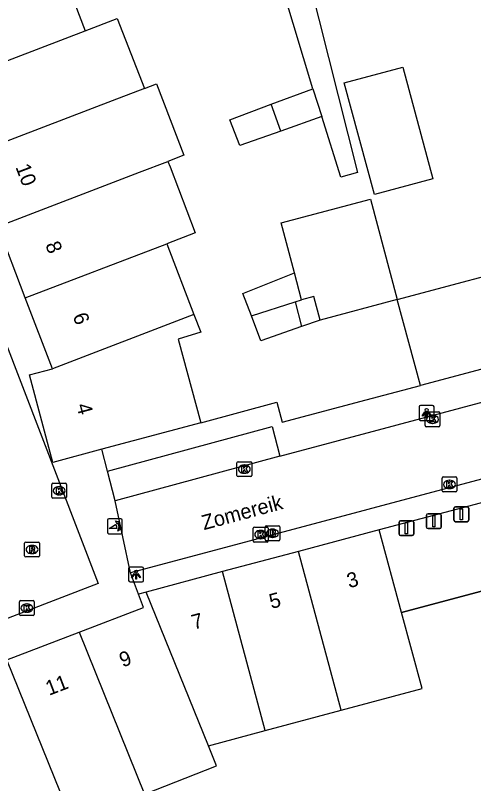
# Model space of a CAD drawing. Extents: x 159265 to 160143, y 383413 to 384319.
# Drawn here: x 159613.8 to 159644.7, y 383618.3 to 383670 of the extents above; entities that cross this region are included whole.
import ezdxf

# ---------------------------------------------------------------- set-up
doc = ezdxf.new("R2010")
doc.units = 0
for name, color, linetype in [('IMGEO_Afsluitpaal', 7, 'Continuous'), ('IMGEO_Brandkraan', 7, 'Continuous'), ('IMGEO_Hek', 7, 'Continuous'), ('IMGEO_Kolk', 7, 'Continuous'), ('IMGEO_Lichtpunt', 7, 'Continuous'), ('IMGEO_Muur', 7, 'Continuous'), ('IMGEO_Openbare_ruimte_label', 7, 'Continuous'), ('IMGEO_Pand', 7, 'Continuous'), ('IMGEO_Pand_nummerreeks', 7, 'Continuous'), ('IMGEO_Parkeervlak_open', 7, 'Continuous'), ('IMGEO_Poller', 7, 'Continuous'), ('IMGEO_Rijbaan_lokaal_open', 7, 'Continuous'), ('IMGEO_Rioolput', 7, 'Continuous'), ('IMGEO_Voetpad_open', 7, 'Continuous')]:
    doc.layers.add(name, color=color, linetype=linetype)

msp = doc.modelspace()

# ---------------------------------------------------------------- linework, layer by layer
at = {"layer": 'IMGEO_Afsluitpaal'}
for p, q in [((159641.587, 383636.44), (159642.377, 383636.44)), ((159642.377, 383636.44), (159641.587, 383636.44)), ((159643.336, 383636.008), (159643.336, 383636.808)), ((159643.336, 383636.808), (159643.336, 383636.008)), ((159643.436, 383636.908), (159644.226, 383636.908)), ((159644.226, 383636.908), (159643.436, 383636.908)), ((159644.326, 383636.808), (159644.326, 383636.008)), ((159644.326, 383636.008), (159644.326, 383636.808)), ((159639.738, 383635.972), (159640.528, 383635.972)), ((159640.528, 383635.972), (159639.738, 383635.972)), ((159641.487, 383635.54), (159641.487, 383636.34)), ((159641.487, 383636.34), (159641.487, 383635.54)), ((159642.477, 383636.34), (159642.477, 383635.54)), ((159642.477, 383635.54), (159642.477, 383636.34)), ((159644.226, 383635.908), (159643.436, 383635.908)), ((159643.436, 383635.908), (159644.226, 383635.908)), ((159639.638, 383635.072), (159639.638, 383635.872)), ((159639.638, 383635.872), (159639.638, 383635.072)), ((159640.628, 383635.872), (159640.628, 383635.072)), ((159640.628, 383635.072), (159640.628, 383635.872)), ((159642.377, 383635.44), (159641.587, 383635.44)), ((159641.587, 383635.44), (159642.377, 383635.44)), ((159640.528, 383634.972), (159639.738, 383634.972)), ((159639.738, 383634.972), (159640.528, 383634.972))]:
    msp.add_line(p, q, dxfattribs=at)
for points in [[(159643.756, 383636.783), (159643.906, 383636.783), (159643.906, 383636.033), (159643.756, 383636.033), (159643.756, 383636.783)], [(159641.907, 383636.315), (159642.057, 383636.315), (159642.057, 383635.565), (159641.907, 383635.565), (159641.907, 383636.315)], [(159640.058, 383635.847), (159640.208, 383635.847), (159640.208, 383635.097), (159640.058, 383635.097), (159640.058, 383635.847)]]:
    msp.add_lwpolyline(points, dxfattribs=at)
for centre, start, end in [((159641.587, 383636.34), 90, 180), ((159641.587, 383636.34), 90, 180), ((159642.377, 383636.34), 0, 90), ((159642.377, 383636.34), 360, 90), ((159643.436, 383636.808), 90, 180), ((159643.436, 383636.808), 90, 180), ((159644.226, 383636.808), 0, 90), ((159644.226, 383636.808), 360, 90), ((159639.738, 383635.872), 90, 180), ((159639.738, 383635.872), 90, 180), ((159640.528, 383635.872), 0, 90), ((159640.528, 383635.872), 360, 90), ((159643.436, 383636.008), 180, 270), ((159643.436, 383636.008), 180, 270), ((159644.226, 383636.008), 270, 0), ((159644.226, 383636.008), 270, 0), ((159641.587, 383635.54), 180, 270), ((159641.587, 383635.54), 180, 270), ((159642.377, 383635.54), 270, 0), ((159642.377, 383635.54), 270, 0), ((159639.738, 383635.072), 180, 270), ((159639.738, 383635.072), 180, 270), ((159640.528, 383635.072), 270, 0), ((159640.528, 383635.072), 270, 0)]:
    msp.add_arc(centre, 0.1, start, end, dxfattribs=at)
at = {"layer": 'IMGEO_Brandkraan'}
for p, q in [((159630.623, 383634.699), (159630.623, 383635.551)), ((159630.698, 383635.625), (159631.55, 383635.625)), ((159631.111, 383635.405), (159631.136, 383635.405)), ((159631.624, 383635.551), (159631.624, 383634.699)), ((159631.55, 383634.625), (159630.698, 383634.625)), ((159631.134, 383634.845), (159631.109, 383634.845))]:
    msp.add_line(p, q, dxfattribs=at)
for points in [[(159630.623, 383634.699), (159630.623, 383635.551)], [(159630.698, 383635.625), (159631.55, 383635.625)], [(159631.624, 383635.551), (159631.624, 383634.699)], [(159630.971, 383635.325), (159630.971, 383634.925), (159631.184, 383634.925)], [(159631.202, 383635.325), (159630.971, 383635.325)], [(159631.15, 383635.244), (159631.096, 383635.244), (159631.096, 383635.168)], [(159631.096, 383635.168), (159631.149, 383635.168)], [(159631.158, 383635.092), (159631.096, 383635.092), (159631.096, 383635.011)], [(159631.096, 383635.011), (159631.158, 383635.011)], [(159631.55, 383634.625), (159630.698, 383634.625)]]:
    msp.add_lwpolyline(points, dxfattribs=at)
for centre, radius, start, end in [((159630.7, 383635.549), 0.0765, 91.552, 178.448), ((159630.7, 383635.549), 0.0765, 91.552, 178.448), ((159631.548, 383635.549), 0.0765, 1.552, 88.448), ((159631.548, 383635.549), 0.0765, 1.552, 88.448), ((159631.151, 383635.206), 0.0379, 267.8285, 90.9355), ((159631.159, 383635.051), 0.0404, 269.8759, 90.5077), ((159631.19, 383635.176), 0.251, 268.6676, 293.5347), ((159631.206, 383635.18), 0.145, 59.4692, 91.5367), ((159631.231, 383635.227), 0.0922, 285.5137, 58.1501), ((159631.236, 383635.035), 0.105, 301.3115, 78.989), ((159630.7, 383634.701), 0.0765, 181.552, 268.448), ((159630.7, 383634.701), 0.0765, 181.552, 268.448), ((159631.548, 383634.701), 0.0765, 271.552, 358.448), ((159631.548, 383634.701), 0.0765, 271.552, 358.448)]:
    msp.add_arc(centre, radius, start, end, dxfattribs=at)
for centre, major_axis, ratio, start_param, end_param in [((159631.11, 383635.125), (-0.387, 0.002), 0.722429, 4.712389, 7.853982), ((159631.135, 383635.125), (-0.39, 0.002), 0.717154, 1.570796, 4.712389)]:
    msp.add_ellipse(centre, major_axis=major_axis, ratio=ratio, start_param=start_param, end_param=end_param, dxfattribs=at)
at = {"layer": 'IMGEO_Hek'}
msp.add_lwpolyline([(159631.774, 383642.614), (159637.425, 383644.126)], dxfattribs=at)
at = {"layer": 'IMGEO_Kolk'}
for p, q in [((159641.392, 383642.378), (159641.392, 383643.23)), ((159641.467, 383643.304), (159642.319, 383643.304)), ((159642.393, 383643.23), (159642.393, 383642.378)), ((159641.88, 383643.084), (159641.905, 383643.084)), ((159642.319, 383642.304), (159641.467, 383642.304)), ((159641.903, 383642.524), (159641.878, 383642.524)), ((159628.725, 383639.022), (159628.725, 383639.874)), ((159628.8, 383639.948), (159629.652, 383639.948)), ((159629.213, 383639.728), (159629.238, 383639.728)), ((159629.726, 383639.874), (159629.726, 383639.022)), ((159629.236, 383639.168), (159629.211, 383639.168)), ((159629.652, 383638.948), (159628.8, 383638.948)), ((159642.533, 383637.993), (159642.533, 383638.845)), ((159642.608, 383638.919), (159643.46, 383638.919)), ((159643.021, 383638.699), (159643.046, 383638.699)), ((159643.534, 383638.845), (159643.534, 383637.993)), ((159616.265, 383637.567), (159616.265, 383638.419)), ((159616.34, 383638.493), (159617.192, 383638.493)), ((159616.753, 383638.273), (159616.778, 383638.273)), ((159617.266, 383638.419), (159617.266, 383637.567)), ((159643.044, 383638.139), (159643.019, 383638.139)), ((159617.192, 383637.493), (159616.34, 383637.493)), ((159616.776, 383637.713), (159616.751, 383637.713)), ((159643.46, 383637.919), (159642.608, 383637.919)), ((159629.826, 383634.611), (159629.826, 383635.463)), ((159629.901, 383635.537), (159630.753, 383635.537)), ((159630.827, 383635.463), (159630.827, 383634.611)), ((159630.314, 383635.317), (159630.339, 383635.317)), ((159630.753, 383634.537), (159629.901, 383634.537)), ((159630.337, 383634.757), (159630.312, 383634.757)), ((159614.089, 383629.662), (159614.089, 383630.514)), ((159614.164, 383630.588), (159615.016, 383630.588)), ((159614.577, 383630.368), (159614.602, 383630.368)), ((159615.09, 383630.514), (159615.09, 383629.662)), ((159614.6, 383629.808), (159614.575, 383629.808)), ((159615.016, 383629.588), (159614.164, 383629.588))]:
    msp.add_line(p, q, dxfattribs=at)
for points in [[(159641.392, 383642.378), (159641.392, 383643.23)], [(159641.467, 383643.304), (159642.319, 383643.304)], [(159642.393, 383643.23), (159642.393, 383642.378)], [(159641.713, 383643.004), (159641.836, 383643.004), (159641.836, 383642.853), (159641.966, 383643.004), (159642.13, 383643.004), (159641.984, 383642.853), (159642.137, 383642.604), (159641.985, 383642.604), (159641.9, 383642.768), (159641.836, 383642.701), (159641.836, 383642.604), (159641.713, 383642.604), (159641.713, 383643.004)], [(159642.319, 383642.304), (159641.467, 383642.304)], [(159628.725, 383639.022), (159628.725, 383639.874)], [(159628.8, 383639.948), (159629.652, 383639.948)], [(159629.046, 383639.648), (159629.169, 383639.648), (159629.169, 383639.497), (159629.299, 383639.648), (159629.463, 383639.648), (159629.317, 383639.497), (159629.47, 383639.248), (159629.318, 383639.248), (159629.233, 383639.412), (159629.169, 383639.345), (159629.169, 383639.248), (159629.046, 383639.248), (159629.046, 383639.648)], [(159629.726, 383639.874), (159629.726, 383639.022)], [(159629.652, 383638.948), (159628.8, 383638.948)], [(159642.533, 383637.993), (159642.533, 383638.845)], [(159642.608, 383638.919), (159643.46, 383638.919)], [(159642.854, 383638.619), (159642.977, 383638.619), (159642.977, 383638.468), (159643.107, 383638.619), (159643.271, 383638.619), (159643.125, 383638.468), (159643.278, 383638.219), (159643.126, 383638.219), (159643.041, 383638.383), (159642.977, 383638.316), (159642.977, 383638.219), (159642.854, 383638.219), (159642.854, 383638.619)], [(159643.534, 383638.845), (159643.534, 383637.993)], [(159616.265, 383637.567), (159616.265, 383638.419)], [(159616.34, 383638.493), (159617.192, 383638.493)], [(159616.586, 383638.193), (159616.709, 383638.193), (159616.709, 383638.042), (159616.839, 383638.193), (159617.003, 383638.193), (159616.857, 383638.042), (159617.01, 383637.793), (159616.858, 383637.793), (159616.773, 383637.957), (159616.709, 383637.89), (159616.709, 383637.793), (159616.586, 383637.793), (159616.586, 383638.193)], [(159617.266, 383638.419), (159617.266, 383637.567)], [(159617.192, 383637.493), (159616.34, 383637.493)], [(159643.46, 383637.919), (159642.608, 383637.919)], [(159629.826, 383634.611), (159629.826, 383635.463)], [(159629.901, 383635.537), (159630.753, 383635.537)], [(159630.827, 383635.463), (159630.827, 383634.611)], [(159630.147, 383635.237), (159630.27, 383635.237), (159630.27, 383635.086), (159630.4, 383635.237), (159630.564, 383635.237), (159630.418, 383635.086), (159630.571, 383634.837), (159630.419, 383634.837), (159630.334, 383635.001), (159630.27, 383634.934), (159630.27, 383634.837), (159630.147, 383634.837), (159630.147, 383635.237)], [(159630.753, 383634.537), (159629.901, 383634.537)], [(159614.089, 383629.662), (159614.089, 383630.514)], [(159614.164, 383630.588), (159615.016, 383630.588)], [(159614.41, 383630.288), (159614.533, 383630.288), (159614.533, 383630.137), (159614.663, 383630.288), (159614.827, 383630.288), (159614.681, 383630.137), (159614.834, 383629.888), (159614.682, 383629.888), (159614.597, 383630.052), (159614.533, 383629.985), (159614.533, 383629.888), (159614.41, 383629.888), (159614.41, 383630.288)], [(159615.09, 383630.514), (159615.09, 383629.662)], [(159615.016, 383629.588), (159614.164, 383629.588)]]:
    msp.add_lwpolyline(points, dxfattribs=at)
for centre, start, end in [((159641.469, 383643.228), 91.552, 178.448), ((159641.469, 383643.228), 91.552, 178.448), ((159642.317, 383643.228), 1.552, 88.448), ((159642.317, 383643.228), 1.552, 88.448), ((159641.469, 383642.38), 181.552, 268.448), ((159641.469, 383642.38), 181.552, 268.448), ((159642.317, 383642.38), 271.552, 358.448), ((159642.317, 383642.38), 271.552, 358.448), ((159628.802, 383639.872), 91.552, 178.448), ((159628.802, 383639.872), 91.552, 178.448), ((159629.65, 383639.872), 1.552, 88.448), ((159629.65, 383639.872), 1.552, 88.448), ((159628.802, 383639.024), 181.552, 268.448), ((159628.802, 383639.024), 181.552, 268.448), ((159629.65, 383639.024), 271.552, 358.448), ((159629.65, 383639.024), 271.552, 358.448), ((159642.61, 383638.843), 91.552, 178.448), ((159642.61, 383638.843), 91.552, 178.448), ((159643.458, 383638.843), 1.552, 88.448), ((159643.458, 383638.843), 1.552, 88.448), ((159616.342, 383638.417), 91.552, 178.448), ((159616.342, 383638.417), 91.552, 178.448), ((159617.19, 383638.417), 1.552, 88.448), ((159617.19, 383638.417), 1.552, 88.448), ((159642.61, 383637.995), 181.552, 268.448), ((159642.61, 383637.995), 181.552, 268.448), ((159643.458, 383637.995), 271.552, 358.448), ((159643.458, 383637.995), 271.552, 358.448), ((159616.342, 383637.569), 181.552, 268.448), ((159616.342, 383637.569), 181.552, 268.448), ((159617.19, 383637.569), 271.552, 358.448), ((159617.19, 383637.569), 271.552, 358.448), ((159629.903, 383635.461), 91.552, 178.448), ((159629.903, 383635.461), 91.552, 178.448), ((159630.751, 383635.461), 1.552, 88.448), ((159630.751, 383635.461), 1.552, 88.448), ((159629.903, 383634.613), 181.552, 268.448), ((159629.903, 383634.613), 181.552, 268.448), ((159630.751, 383634.613), 271.552, 358.448), ((159630.751, 383634.613), 271.552, 358.448), ((159614.166, 383630.512), 91.552, 178.448), ((159614.166, 383630.512), 91.552, 178.448), ((159615.014, 383630.512), 1.552, 88.448), ((159615.014, 383630.512), 1.552, 88.448), ((159614.166, 383629.664), 181.552, 268.448), ((159614.166, 383629.664), 181.552, 268.448), ((159615.014, 383629.664), 271.552, 358.448), ((159615.014, 383629.664), 271.552, 358.448)]:
    msp.add_arc(centre, 0.0765, start, end, dxfattribs=at)
for centre, major_axis, ratio, start_param, end_param in [((159641.879, 383642.804), (-0.387, 0.002), 0.722429, 4.712389, 7.853982), ((159641.904, 383642.804), (-0.39, 0.002), 0.717154, 1.570796, 4.712389), ((159629.212, 383639.448), (-0.387, 0.002), 0.722429, 4.712389, 7.853982), ((159629.237, 383639.448), (-0.39, 0.002), 0.717154, 1.570796, 4.712389), ((159643.02, 383638.419), (-0.387, 0.002), 0.722429, 4.712389, 7.853982), ((159643.045, 383638.419), (-0.39, 0.002), 0.717154, 1.570796, 4.712389), ((159616.752, 383637.993), (-0.387, 0.002), 0.722429, 4.712389, 7.853982), ((159616.777, 383637.993), (-0.39, 0.002), 0.717154, 1.570796, 4.712389), ((159630.313, 383635.037), (-0.387, 0.002), 0.722429, 4.712389, 7.853982), ((159630.338, 383635.037), (-0.39, 0.002), 0.717154, 1.570796, 4.712389), ((159614.576, 383630.088), (-0.387, 0.002), 0.722429, 4.712389, 7.853982), ((159614.601, 383630.088), (-0.39, 0.002), 0.717154, 1.570796, 4.712389)]:
    msp.add_ellipse(centre, major_axis=major_axis, ratio=ratio, start_param=start_param, end_param=end_param, dxfattribs=at)
at = {"layer": 'IMGEO_Lichtpunt'}
for p, q in [((159641.898, 383643.729), (159641.09, 383643.729)), ((159641.898, 383643.729), (159641.09, 383643.729)), ((159640.996, 383643.634), (159640.996, 383642.827)), ((159640.996, 383643.634), (159640.996, 383642.827)), ((159641.992, 383642.827), (159641.992, 383643.634)), ((159641.992, 383642.827), (159641.992, 383643.634)), ((159641.09, 383642.733), (159641.898, 383642.733)), ((159641.09, 383642.733), (159641.898, 383642.733)), ((159622.339, 383632.843), (159621.531, 383632.843)), ((159622.339, 383632.843), (159621.531, 383632.843)), ((159621.437, 383632.748), (159621.437, 383631.941)), ((159621.437, 383632.748), (159621.437, 383631.941)), ((159622.433, 383631.941), (159622.433, 383632.748)), ((159622.433, 383631.941), (159622.433, 383632.748)), ((159621.531, 383631.847), (159622.339, 383631.847)), ((159621.531, 383631.847), (159622.339, 383631.847))]:
    msp.add_line(p, q, dxfattribs=at)
for points in [[(159641.37, 383643.298), (159641.409, 383643.27), (159641.221, 383643.008), (159641.183, 383643.035), (159641.37, 383643.298)], [(159641.472, 383643.25), (159641.519, 383643.25), (159641.519, 383642.928), (159641.472, 383642.928), (159641.472, 383643.25)], [(159641.582, 383643.27), (159641.62, 383643.297), (159641.807, 383643.035), (159641.768, 383643.007), (159641.582, 383643.27)], [(159621.811, 383632.412), (159621.85, 383632.384), (159621.662, 383632.122), (159621.624, 383632.149), (159621.811, 383632.412)], [(159621.913, 383632.364), (159621.96, 383632.364), (159621.96, 383632.042), (159621.913, 383632.042), (159621.913, 383632.364)], [(159622.023, 383632.384), (159622.061, 383632.411), (159622.248, 383632.149), (159622.209, 383632.121), (159622.023, 383632.384)]]:
    msp.add_lwpolyline(points, dxfattribs=at)
for centre in [(159641.495, 383643.432), (159621.936, 383632.546)]:
    msp.add_circle(centre, 0.0994, dxfattribs=at)
for centre, start, end in [((159641.09, 383643.634), 90, 180), ((159641.09, 383643.634), 90, 180), ((159641.898, 383643.634), 0, 90), ((159641.898, 383643.634), 0, 90), ((159641.09, 383642.827), 180, 270), ((159641.09, 383642.827), 180, 270), ((159641.898, 383642.827), 270, 0), ((159641.898, 383642.827), 270, 360), ((159621.531, 383632.748), 90, 180), ((159621.531, 383632.748), 90, 180), ((159622.339, 383632.748), 0, 90), ((159622.339, 383632.748), 0, 90), ((159621.531, 383631.941), 180, 270), ((159621.531, 383631.941), 180, 270), ((159622.339, 383631.941), 270, 0), ((159622.339, 383631.941), 270, 360)]:
    msp.add_arc(centre, 0.0946, start, end, dxfattribs=at)
at = {"layer": 'IMGEO_Muur'}
for points in [[(159637.425, 383644.126), (159641.074, 383645.085)], [(159626.292, 383642.574), (159631.419, 383643.955), (159631.774, 383642.614)], [(159639.792, 383629.783), (159652.094, 383633.067)]]:
    msp.add_lwpolyline(points, dxfattribs=at)
at = {"layer": 'IMGEO_Pand'}
for points in [[(159616.644, 383673.873), (159618.515, 383668.985)], [(159618.515, 383668.985), (159620.674, 383669.814), (159622.496, 383665.086)], [(159608.961, 383665.317), (159618.515, 383668.985)], [(159639.884, 383666.526), (159641.913, 383659.014), (159637.98, 383657.951), (159635.951, 383665.464), (159639.884, 383666.526)], [(159622.496, 383665.086), (159620.327, 383664.254), (159610.782, 383660.589)], [(159622.496, 383665.086), (159623.314, 383665.4), (159625.156, 383660.591), (159624.086, 383660.18)], [(159631.042, 383664.028), (159633.843, 383665.07)], [(159633.843, 383665.07), (159634.434, 383663.202)], [(159631.679, 383662.222), (159628.924, 383661.241), (159628.242, 383662.985), (159631.042, 383664.028)], [(159631.679, 383662.222), (159631.042, 383664.028)], [(159634.434, 383663.202), (159631.679, 383662.222)], [(159612.634, 383655.783), (159622.169, 383659.444), (159624.086, 383660.18)], [(159624.086, 383660.18), (159624.226, 383659.814), (159625.927, 383655.371), (159624.01, 383654.635)], [(159632.598, 383652.671), (159631.702, 383656.03), (159637.714, 383657.634), (159639.518, 383650.871)], [(159614.485, 383650.978), (159612.634, 383655.783)], [(159614.485, 383650.978), (159624.01, 383654.635)], [(159624.01, 383654.635), (159625.837, 383649.864)], [(159639.518, 383650.871), (159649.459, 383653.522), (159651.016, 383647.728)], [(159629.703, 383649.773), (159629.128, 383651.276), (159632.598, 383652.671)], [(159633.081, 383650.858), (159632.598, 383652.671)], [(159616.321, 383646.21), (159614.485, 383650.978)], [(159634.331, 383649.487), (159633.906, 383651.078), (159633.081, 383650.858)], [(159629.703, 383649.773), (159632.639, 383650.716)], [(159632.639, 383650.716), (159633.081, 383650.858)], [(159632.639, 383650.716), (159633.082, 383649.053)], [(159639.518, 383650.871), (159634.331, 383649.487)], [(159641.074, 383645.085), (159639.518, 383650.871)], [(159625.837, 383649.864), (159616.321, 383646.21)], [(159625.837, 383649.864), (159626.292, 383648.676), (159624.78, 383648.209), (159626.292, 383642.574)], [(159633.082, 383649.053), (159630.344, 383648.101), (159629.703, 383649.773)], [(159634.331, 383649.487), (159633.082, 383649.053)], [(159651.016, 383647.728), (159641.074, 383645.085)], [(159619.646, 383640.782), (159616.332, 383639.888), (159614.756, 383645.792), (159616.321, 383646.21)], [(159626.292, 383642.574), (159619.646, 383640.782)], [(159638.302, 383635.358), (159632.87, 383633.906)], [(159639.792, 383629.783), (159638.302, 383635.358)], [(159632.87, 383633.906), (159627.759, 383632.54)], [(159635.743, 383623.204), (159632.87, 383633.906)], [(159627.759, 383632.54), (159622.627, 383631.169)], [(159630.634, 383621.832), (159627.759, 383632.54)], [(159618.101, 383628.463), (159622.442, 383630.128), (159622.108, 383631.03)], [(159622.627, 383631.169), (159622.108, 383631.03)], [(159626.818, 383620.807), (159622.627, 383631.169)], [(159635.743, 383623.204), (159641.185, 383624.666), (159639.792, 383629.783)], [(159613.236, 383626.597), (159618.101, 383628.463)], [(159618.101, 383628.463), (159622.507, 383617.561)], [(159617.654, 383615.665), (159613.236, 383626.597)], [(159630.634, 383621.832), (159635.743, 383623.204)], [(159626.818, 383620.807), (159630.634, 383621.832)], [(159622.507, 383617.561), (159627.348, 383619.451), (159626.818, 383620.807)]]:
    msp.add_lwpolyline(points, dxfattribs=at)
at = {"layer": 'IMGEO_Parkeervlak_open'}
msp.add_lwpolyline([(159652.155, 383633.094), (159639.792, 383629.783)], dxfattribs=at)
at = {"layer": 'IMGEO_Poller'}
for p, q in [((159620.01, 383635.999), (159620.01, 383635.192)), ((159620.01, 383635.999), (159620.01, 383635.192)), ((159620.912, 383636.094), (159620.104, 383636.094)), ((159620.912, 383636.094), (159620.104, 383636.094)), ((159621.006, 383635.192), (159621.006, 383635.999)), ((159621.006, 383635.192), (159621.006, 383635.999)), ((159620.104, 383635.097), (159620.912, 383635.097)), ((159620.104, 383635.097), (159620.912, 383635.097))]:
    msp.add_line(p, q, dxfattribs=at)
for points in [[(159620.689, 383635.823), (159620.677, 383635.75), (159620.552, 383635.955)], [(159620.552, 383635.955), (159620.783, 383635.889), (159620.712, 383635.857)], [(159620.645, 383635.45), (159620.132, 383635.45), (159620.562, 383635.725)], [(159620.705, 383635.278), (159620.771, 383635.509), (159620.801, 383635.441)], [(159620.837, 383635.414), (159620.909, 383635.403), (159620.705, 383635.278)]]:
    msp.add_lwpolyline(points, dxfattribs=at)
for centre, radius, start, end in [((159620.104, 383635.999), 0.0946, 90, 180), ((159620.104, 383635.999), 0.0946, 90, 180), ((159620.912, 383635.999), 0.0946, 0, 90), ((159620.912, 383635.999), 0.0946, 0, 90), ((159620.317, 383635.5), 0.332, 351.3247, 42.4854), ((159620.331, 383635.51), 0.476, 351.7527, 41.1691), ((159620.331, 383635.51), 0.516, 349.3569, 42.2912), ((159620.104, 383635.192), 0.0946, 180, 270), ((159620.104, 383635.192), 0.0946, 180, 270), ((159620.912, 383635.192), 0.0946, 270, 0), ((159620.912, 383635.192), 0.0946, 270, 0)]:
    msp.add_arc(centre, radius, start, end, dxfattribs=at)
at = {"layer": 'IMGEO_Rijbaan_lokaal_open'}
for points in [[(159631.622, 383640.314), (159667.815, 383649.99)], [(159669.137, 383645.181), (159621.563, 383632.459)], [(159631.622, 383640.314), (159620.533, 383637.313)], [(159621.563, 383632.459), (159620.533, 383637.313)]]:
    msp.add_lwpolyline(points, dxfattribs=at)
at = {"layer": 'IMGEO_Rioolput'}
for p, q in [((159614.439, 383633.607), (159614.439, 383634.459)), ((159614.514, 383634.533), (159615.366, 383634.533)), ((159615.44, 383634.459), (159615.44, 383633.607)), ((159614.927, 383634.313), (159614.952, 383634.313)), ((159615.366, 383633.533), (159614.514, 383633.533)), ((159614.95, 383633.753), (159614.925, 383633.753))]:
    msp.add_line(p, q, dxfattribs=at)
for points in [[(159614.439, 383633.607), (159614.439, 383634.459)], [(159614.514, 383634.533), (159615.366, 383634.533)], [(159615.44, 383634.459), (159615.44, 383633.607)], [(159615.028, 383634.231), (159614.776, 383634.233), (159614.776, 383633.833)], [(159614.776, 383633.833), (159614.9, 383633.833), (159614.9, 383633.995), (159614.911, 383633.995)], [(159614.954, 383634.152), (159614.9, 383634.152), (159614.9, 383634.071)], [(159614.9, 383634.071), (159614.952, 383634.071)], [(159614.958, 383633.966), (159615.029, 383633.833), (159615.169, 383633.833), (159615.104, 383633.959)], [(159615.366, 383633.533), (159614.514, 383633.533)]]:
    msp.add_lwpolyline(points, dxfattribs=at)
for centre, radius, start, end in [((159614.516, 383634.457), 0.0765, 91.552, 178.448), ((159614.516, 383634.457), 0.0765, 91.552, 178.448), ((159615.364, 383634.457), 0.0765, 1.552, 88.448), ((159615.364, 383634.457), 0.0765, 1.552, 88.448), ((159614.91, 383633.942), 0.0533, 26.0293, 88.6989), ((159614.936, 383634.26), 0.19, 274.7715, 282.9687), ((159614.96, 383634.056), 0.0964, 77.0061, 93.1865), ((159614.974, 383634.113), 0.0378, 276.6634, 79.6772), ((159615.027, 383634.121), 0.109, 350.3612, 89.416), ((159615.025, 383634.121), 0.112, 277.5842, 350.9817), ((159615.009, 383633.906), 0.108, 29.5134, 73.7905), ((159614.516, 383633.609), 0.0765, 181.552, 268.448), ((159614.516, 383633.609), 0.0765, 181.552, 268.448), ((159615.364, 383633.609), 0.0765, 271.552, 358.448), ((159615.364, 383633.609), 0.0765, 271.552, 358.448)]:
    msp.add_arc(centre, radius, start, end, dxfattribs=at)
for centre, major_axis, ratio, start_param, end_param in [((159614.926, 383634.033), (-0.387, 0.002), 0.722429, 4.712389, 7.853982), ((159614.951, 383634.033), (-0.39, 0.002), 0.717154, 1.570796, 4.712389)]:
    msp.add_ellipse(centre, major_axis=major_axis, ratio=ratio, start_param=start_param, end_param=end_param, dxfattribs=at)
at = {"layer": 'IMGEO_Voetpad_open'}
for points in [[(159622.411, 383719.422), (159622.309, 383724.264), (159624.088, 383724.914), (159623.97, 383685.078), (159626.897, 383673.438), (159632.943, 383674.959), (159636.849, 383659.425), (159635.725, 383659.121), (159634.434, 383663.202)], [(159609.011, 383627.739), (159587.311, 383684.551), (159597.575, 383688.534), (159619.379, 383631.734), (159609.011, 383627.739)], [(159633.843, 383665.07), (159631.887, 383671.579)], [(159626.292, 383642.574), (159631.419, 383643.955), (159631.774, 383642.614), (159637.425, 383644.126), (159641.074, 383645.085)], [(159620.021, 383639.316), (159631.103, 383642.326), (159631.622, 383640.314)], [(159620.021, 383639.316), (159619.646, 383640.782)], [(159620.533, 383637.313), (159620.021, 383639.316)], [(159650.705, 383638.63), (159638.302, 383635.358)], [(159622.108, 383631.03), (159621.563, 383632.459)]]:
    msp.add_lwpolyline(points, dxfattribs=at)

# ---------------------------------------------------------------- texts
at = {"layer": 'IMGEO_Openbare_ruimte_label'}
msp.add_text('Zomereik', height=1, rotation=15.0089, dxfattribs=at).set_placement((159626.505, 383635.334))
at = {"layer": 'IMGEO_Pand_nummerreeks'}
for s, rotation, p in [('10', 290.97, (159613.809, 383659.804)), ('8', 290.97, (159615.816, 383654.57)), ('6', 290.9717, (159617.656, 383649.768)), ('4', 284.9483, (159617.909, 383643.753)), ('3', 14.9607, (159636.273, 383631.42)), ('5', 14.9607, (159631.048, 383630.024)), ('7', 14.9607, (159625.823, 383628.628)), ('9', 20.9844, (159621.042, 383626.078)), ('11', 20.9844, (159616.082, 383624.175))]:
    msp.add_text(s, height=1, rotation=rotation, dxfattribs=at).set_placement(p)

doc.saveas('drawing.dxf')
